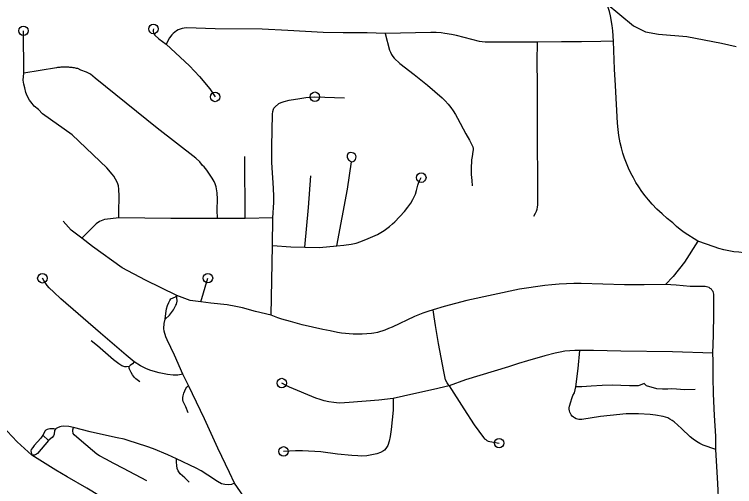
# Model space of a CAD drawing. Extents: x -19 to 366, y -4 to 359.
# Drawn here: x 146.019 to 146.741, y 192.743 to 193.217 of the extents above; entities that cross this region are included whole.
import ezdxf

# ---------------------------------------------------------------- set-up
doc = ezdxf.new("R2010")
doc.units = 0
for name, color, linetype in [('R_Striping', 7, 'Continuous'), ('R_Temp Easement', 7, 'Continuous'), ('Sheet Fence', 7, 'Continuous')]:
    doc.layers.add(name, color=color, linetype=linetype)

msp = doc.modelspace()

# ---------------------------------------------------------------- linework, layer by layer
at = {"layer": 'R_Striping'}
for points in [[(146.61944, 193.18981), (146.61887, 193.20019), (146.61807, 193.20558), (146.61628, 193.21555), (146.61528, 193.21968), (146.61409, 193.22376), (146.61295, 193.22677)], [(146.02811, 193.15798), (146.02762, 193.20046)], [(146.15797, 193.20219), (146.15779, 193.20088), (146.15788, 193.19956), (146.15818, 193.19828), (146.15871, 193.19707), (146.15946, 193.19598), (146.16355, 193.19227), (146.17067, 193.18705)], [(146.39049, 193.19775), (146.37249, 193.19836), (146.34819, 193.19842), (146.32831, 193.19869), (146.29272, 193.20082), (146.26711, 193.20187), (146.22004, 193.20247), (146.19102, 193.20337), (146.18894, 193.20317), (146.18687, 193.20276), (146.18487, 193.20214), (146.18293, 193.20133), (146.18109, 193.20032), (146.17938, 193.19913), (146.17776, 193.19777), (146.17631, 193.19626), (146.1742, 193.19334), (146.17067, 193.18705)], [(146.54313, 193.18892), (146.5121, 193.18897), (146.50098, 193.18883), (146.49086, 193.18902), (146.48787, 193.18928), (146.48489, 193.18977), (146.462, 193.19569), (146.45692, 193.19679), (146.45038, 193.1978), (146.44665, 193.19824), (146.44145, 193.1986), (146.43626, 193.19871), (146.39049, 193.19775)], [(146.39049, 193.19775), (146.3948, 193.181), (146.39565, 193.1788), (146.39675, 193.1767), (146.39804, 193.17473), (146.39954, 193.1729), (146.40527, 193.16766), (146.4194, 193.15665), (146.43285, 193.14593), (146.44754, 193.13299), (146.45059, 193.12996), (146.45348, 193.12677), (146.45619, 193.12342), (146.45871, 193.11993), (146.46102, 193.1163), (146.46314, 193.11256), (146.47118, 193.09707), (146.47507, 193.09074), (146.47781, 193.08527), (146.47831, 193.08381), (146.47861, 193.0823), (146.47868, 193.08077), (146.47852, 193.07924), (146.47753, 193.07435), (146.47713, 193.07092), (146.47672, 193.06171), (146.47682, 193.05596), (146.47721, 193.05022), (146.47777, 193.04475)], [(146.17067, 193.18705), (146.19406, 193.16509), (146.20406, 193.15452), (146.21474, 193.14201), (146.21988, 193.13395)], [(146.53948, 193.01438), (146.54127, 193.01718), (146.54215, 193.01921), (146.54285, 193.02132), (146.54335, 193.02348), (146.54364, 193.02568), (146.54371, 193.0279), (146.54335, 193.11219), (146.54319, 193.1465), (146.54291, 193.16941), (146.54313, 193.18892)], [(146.61944, 193.18981), (146.60658, 193.18969), (146.5873, 193.18914), (146.56726, 193.18922), (146.54313, 193.18892)], [(146.62051, 193.16188), (146.61944, 193.18981)], [(146.22235, 193.01205), (146.22205, 193.02051), (146.22222, 193.03149), (146.22182, 193.03766), (146.22079, 193.04375), (146.22004, 193.04666), (146.219, 193.04899), (146.21697, 193.05242), (146.21157, 193.06035), (146.20887, 193.06371), (146.20726, 193.06532), (146.20443, 193.06873), (146.20048, 193.07257), (146.1619, 193.10253), (146.09955, 193.15287), (146.09489, 193.1567), (146.09084, 193.15893), (146.08536, 193.16097), (146.08204, 193.16261), (146.081, 193.16262), (146.07988, 193.16285), (146.07876, 193.16305), (146.07764, 193.16323), (146.07652, 193.16339), (146.0754, 193.16353), (146.07426, 193.16364), (146.07312, 193.16373), (146.07199, 193.16381), (146.07087, 193.16386), (146.06973, 193.16388), (146.0686, 193.16389), (146.06746, 193.16387), (146.06632, 193.16383), (146.06519, 193.16377), (146.06406, 193.16369), (146.06292, 193.16358), (146.06179, 193.16345), (146.06066, 193.1633), (146.02811, 193.15798)], [(146.62485, 193.09532), (146.62405, 193.10144), (146.62349, 193.10759), (146.62141, 193.14541), (146.62051, 193.16188)], [(146.12346, 193.01254), (146.12317, 193.02205), (146.12372, 193.03075), (146.12378, 193.03425), (146.12337, 193.04151), (146.12284, 193.04487), (146.12224, 193.04677), (146.12148, 193.04844), (146.11997, 193.05144), (146.1183, 193.05434), (146.11672, 193.05651), (146.11129, 193.0629), (146.07648, 193.09592), (146.04681, 193.11703), (146.04259, 193.12137), (146.03837, 193.12465), (146.03627, 193.12753), (146.0338, 193.13077), (146.03137, 193.13509), (146.02998, 193.13832), (146.02898, 193.14298), (146.02797, 193.14692), (146.0273, 193.15085), (146.02811, 193.15798)], [(146.27787, 193.01256), (146.27871, 193.02816), (146.2788, 193.034), (146.2785, 193.04225), (146.2768, 193.06823), (146.27672, 193.08435), (146.27741, 193.11665), (146.27766, 193.11921), (146.27833, 193.12161), (146.27882, 193.12271), (146.27968, 193.12374), (146.28377, 193.12724), (146.28615, 193.12839), (146.28922, 193.12948), (146.2943, 193.1307), (146.30495, 193.1325), (146.31092, 193.13333), (146.31996, 193.13424), (146.34978, 193.13306)], [(146.67759, 193.00847), (146.67339, 193.01191), (146.66813, 193.01656), (146.66304, 193.02141), (146.65813, 193.02644), (146.65459, 193.03054), (146.6512, 193.03477), (146.64797, 193.03912), (146.6449, 193.04358), (146.64199, 193.04815), (146.63934, 193.05283), (146.63687, 193.05761), (146.6346, 193.06248), (146.63253, 193.06744), (146.63063, 193.07248), (146.62896, 193.07759), (146.62748, 193.08276), (146.62618, 193.08798), (146.62485, 193.09532)], [(146.35655, 193.06892), (146.35837, 193.06922), (146.35967, 193.06988), (146.36073, 193.07126), (146.36117, 193.07244), (146.36142, 193.07383), (146.36117, 193.07513), (146.36028, 193.07656), (146.35869, 193.07754), (146.35731, 193.07798), (146.3558, 193.07815), (146.35425, 193.0779), (146.35303, 193.07696), (146.35238, 193.07534), (146.35234, 193.07367), (146.35287, 193.07199), (146.3536, 193.07098), (146.3545, 193.07004), (146.35519, 193.06955), (146.35655, 193.06892)], [(146.25009, 193.01185), (146.24964, 193.07421)], [(146.34187, 192.98467), (146.35282, 193.04136), (146.35655, 193.06892)], [(146.30978, 192.98333), (146.31351, 193.02298), (146.31575, 193.05494)], [(146.34187, 192.98467), (146.34894, 192.98518), (146.35637, 192.98626), (146.36133, 192.98733), (146.36598, 192.98885), (146.37347, 192.99175), (146.38289, 192.99604), (146.38943, 192.99987), (146.39487, 193.00386), (146.39794, 193.00647), (146.4002, 193.00864), (146.40974, 193.01903), (146.41326, 193.02331), (146.4161, 193.02733), (146.41824, 193.03112), (146.42075, 193.03648), (146.422, 193.03996), (146.42323, 193.04558), (146.42435, 193.04829), (146.42668, 193.05295)], [(146.12346, 193.01254), (146.11494, 193.01151), (146.10885, 193.01088), (146.10384, 193.00881), (146.10059, 193.00671), (146.08608, 192.99222)], [(146.22235, 193.01205), (146.17544, 193.01197), (146.12346, 193.01254)], [(146.25009, 193.01185), (146.22235, 193.01205)], [(146.27787, 193.01256), (146.25009, 193.01185)], [(146.27736, 192.98475), (146.27787, 193.01256)], [(146.08608, 192.99222), (146.07553, 193.00028), (146.06745, 193.00931)], [(146.68019, 193.0062), (146.67953, 193.0068), (146.67883, 193.00745), (146.67759, 193.00847)], [(146.70412, 192.98926), (146.69043, 192.99788), (146.68639, 193.00084), (146.68251, 193.00404), (146.68019, 193.0062)], [(146.12671, 192.9626), (146.09686, 192.98398), (146.08608, 192.99222)], [(146.70412, 192.98926), (146.69057, 192.9682), (146.67932, 192.95385), (146.67149, 192.9457)], [(146.75604, 192.97742), (146.75004, 192.9776), (146.74498, 192.97802), (146.73996, 192.97866), (146.73496, 192.97954), (146.73001, 192.98063), (146.72509, 192.98194), (146.72026, 192.98348), (146.70412, 192.98926)], [(146.27604, 192.9148), (146.27736, 192.98475)], [(146.27736, 192.98475), (146.29585, 192.98348), (146.30978, 192.98333)], [(146.30978, 192.98333), (146.32466, 192.98296), (146.34187, 192.98467)], [(146.1814, 192.93479), (146.15022, 192.94997), (146.12671, 192.9626)], [(146.03616, 192.77432), (146.02125, 192.78763), (146.01138, 192.79856), (145.9999, 192.81231), (145.9904, 192.82267), (145.97283, 192.84075), (145.94573, 192.86793), (145.93361, 192.88057), (145.92745, 192.88758), (145.91952, 192.8978), (145.90828, 192.9126), (145.89841, 192.925), (145.89045, 192.93534), (145.88638, 192.93986), (145.87062, 192.95617)], [(146.13873, 192.86797), (146.13071, 192.87468), (146.1049, 192.89677), (146.06507, 192.93143), (146.0581, 192.93787), (146.05346, 192.94251), (146.0515, 192.94485), (146.04808, 192.94985), (146.04662, 192.95194)], [(146.20551, 192.92815), (146.21271, 192.95209)], [(146.67149, 192.9457), (146.65018, 192.94529), (146.63033, 192.9455), (146.58688, 192.94681), (146.57959, 192.94676), (146.5723, 192.94652), (146.56502, 192.94608), (146.55774, 192.94546), (146.55049, 192.94465), (146.52529, 192.941), (146.47239, 192.92963), (146.4495, 192.92351), (146.43856, 192.92026)], [(146.71762, 192.9409), (146.71655, 192.94185), (146.71535, 192.94261), (146.71405, 192.94317), (146.71267, 192.94352), (146.71124, 192.94365), (146.69617, 192.94382), (146.68245, 192.94502), (146.67149, 192.9457)], [(146.71905, 192.87662), (146.71976, 192.89494), (146.72001, 192.91664), (146.72021, 192.93443), (146.72012, 192.93586), (146.71979, 192.93725), (146.71928, 192.93858), (146.71856, 192.93981), (146.71762, 192.9409)], [(146.16975, 192.91084), (146.17059, 192.91668), (146.17111, 192.9214), (146.17206, 192.92458), (146.17339, 192.92769), (146.1744, 192.92958), (146.17553, 192.93118), (146.1803, 192.93344), (146.1814, 192.93479)], [(146.16975, 192.91084), (146.17408, 192.91495), (146.17513, 192.91623), (146.17799, 192.92043), (146.18055, 192.92496), (146.18109, 192.92613), (146.18166, 192.92901), (146.18136, 192.93263), (146.1814, 192.93479)], [(146.20551, 192.92815), (146.19493, 192.92955), (146.1814, 192.93479)], [(146.27604, 192.9148), (146.26023, 192.91845), (146.24723, 192.92231), (146.24072, 192.92377), (146.23191, 192.92523), (146.21545, 192.92686), (146.20551, 192.92815)], [(146.43856, 192.92026), (146.43335, 192.91871), (146.42822, 192.91693), (146.42318, 192.91494), (146.42001, 192.91347), (146.39735, 192.90301), (146.39389, 192.90151), (146.38995, 192.90002), (146.38273, 192.89766), (146.3789, 192.89674), (146.37663, 192.89645), (146.36748, 192.89599), (146.35841, 192.89601), (146.34678, 192.89692), (146.34254, 192.89755), (146.33515, 192.89923), (146.32805, 192.90052), (146.30721, 192.90534), (146.29541, 192.90873), (146.28694, 192.91076), (146.28273, 192.9121), (146.27604, 192.9148)], [(146.45472, 192.84405), (146.45276, 192.84701), (146.45108, 192.85015), (146.44939, 192.85827), (146.44402, 192.88655), (146.44081, 192.90467), (146.43955, 192.91338), (146.43856, 192.92026)], [(146.19332, 192.84425), (146.18746, 192.85556), (146.179, 192.87474), (146.17167, 192.89009), (146.17035, 192.89331), (146.1689, 192.89885), (146.16849, 192.90163), (146.16869, 192.90659), (146.16975, 192.91084)], [(146.1336, 192.8635), (146.13101, 192.86306), (146.12947, 192.86321), (146.12648, 192.86417), (146.12329, 192.86618), (146.12056, 192.86813), (146.11799, 192.87021), (146.10198, 192.8842), (146.0957, 192.88927)], [(146.58572, 192.87947), (146.5807, 192.87945), (146.57571, 192.87917), (146.57076, 192.87865), (146.5658, 192.87788), (146.56091, 192.87686), (146.55062, 192.87419), (146.53317, 192.86915), (146.52426, 192.86629), (146.51398, 192.863), (146.47096, 192.84987), (146.45472, 192.84405)], [(146.58159, 192.84284), (146.5839, 192.86136), (146.58572, 192.87947)], [(146.71905, 192.87662), (146.67853, 192.87804), (146.62691, 192.87875), (146.59951, 192.87936), (146.58572, 192.87947)], [(146.72221, 192.78004), (146.722, 192.79336), (146.72059, 192.81434), (146.71989, 192.83608), (146.71956, 192.85262), (146.71944, 192.86916), (146.71905, 192.87662)], [(146.13873, 192.86797), (146.13715, 192.86606), (146.13483, 192.86453), (146.1336, 192.8635)], [(146.18746, 192.85556), (146.18253, 192.85485), (146.17789, 192.85484), (146.17214, 192.85543), (146.16698, 192.85625), (146.16374, 192.85695), (146.15552, 192.85939), (146.15106, 192.86109), (146.14493, 192.86398), (146.13873, 192.86797)], [(146.14423, 192.8479), (146.14023, 192.85096), (146.13891, 192.8525), (146.13701, 192.85513), (146.13566, 192.85745), (146.13414, 192.86066), (146.13383, 192.86159), (146.1336, 192.8635)], [(146.19286, 192.81677), (146.19048, 192.82292), (146.18797, 192.82839), (146.18759, 192.82999), (146.18752, 192.83242), (146.18778, 192.83395), (146.18864, 192.83665), (146.19052, 192.84122), (146.19152, 192.84273), (146.19332, 192.84425)], [(146.23926, 192.74624), (146.23439, 192.75707), (146.22256, 192.78131), (146.2091, 192.81071), (146.19332, 192.84425)], [(146.39835, 192.83141), (146.38423, 192.82945), (146.35438, 192.82713), (146.34507, 192.8267), (146.3416, 192.82682), (146.33894, 192.82709), (146.33378, 192.82797), (146.32934, 192.82896), (146.32509, 192.83012), (146.32095, 192.83152), (146.29455, 192.84258), (146.29128, 192.84417), (146.28677, 192.84681)], [(146.45472, 192.84405), (146.43885, 192.84025), (146.4192, 192.83589), (146.39835, 192.83141)], [(146.45472, 192.84405), (146.4692, 192.82096), (146.47977, 192.80497), (146.48908, 192.79198), (146.49009, 192.79089), (146.49123, 192.78995), (146.49248, 192.78916), (146.49385, 192.78854), (146.49526, 192.78811), (146.50474, 192.78644)], [(146.70119, 192.84036), (146.69062, 192.83999), (146.68261, 192.84079), (146.67747, 192.84089), (146.67388, 192.84052), (146.66848, 192.84062), (146.66281, 192.84096), (146.65267, 192.84401), (146.65017, 192.84622), (146.64631, 192.84452), (146.64433, 192.84411), (146.64235, 192.84395), (146.63545, 192.84403), (146.61824, 192.84464), (146.60804, 192.84434), (146.59695, 192.84375), (146.58774, 192.84296), (146.58159, 192.84284)], [(146.72221, 192.78004), (146.70947, 192.78439), (146.70596, 192.78612), (146.70257, 192.7881), (146.69935, 192.79032), (146.69629, 192.79276), (146.68756, 192.80127), (146.68019, 192.80786), (146.6782, 192.80933), (146.6761, 192.81062), (146.67387, 192.81171), (146.67157, 192.81259), (146.66918, 192.81327), (146.66142, 192.81462), (146.65607, 192.81525), (146.64451, 192.81594), (146.63835, 192.81598), (146.63218, 192.81576), (146.61626, 192.81429), (146.60654, 192.81304), (146.58777, 192.81023), (146.58626, 192.81012), (146.58474, 192.81022), (146.58326, 192.81052), (146.58183, 192.81101), (146.58048, 192.8117), (146.57922, 192.81257), (146.5781, 192.8136), (146.57714, 192.81477), (146.57635, 192.81606), (146.57571, 192.81744), (146.57529, 192.8189), (146.57508, 192.8204), (146.57506, 192.82192), (146.57525, 192.82343), (146.57649, 192.82804), (146.57755, 192.83113), (146.57881, 192.83414), (146.58029, 192.83706), (146.58159, 192.84284)], [(146.39835, 192.83141), (146.39858, 192.82464), (146.39836, 192.81943), (146.39638, 192.80006), (146.39545, 192.79312), (146.39441, 192.7885), (146.39297, 192.78416), (146.3911, 192.78099), (146.38991, 192.77954), (146.3889, 192.77864), (146.38584, 192.77705), (146.38214, 192.77584), (146.37208, 192.77386), (146.36705, 192.77352), (146.363, 192.77359), (146.3569, 192.77409), (146.34274, 192.77555), (146.32584, 192.77758)], [(146.05987, 192.8005), (146.05827, 192.80091), (146.05559, 192.80094), (146.05415, 192.80081), (146.05128, 192.80006), (146.05026, 192.79937), (146.04957, 192.79865), (146.04712, 192.79447)], [(146.05987, 192.8005), (146.05889, 192.79907), (146.05836, 192.79557), (146.05771, 192.79366), (146.05629, 192.792), (146.05349, 192.78983), (146.05275, 192.78905)], [(146.07778, 192.80205), (146.07303, 192.80312), (146.06819, 192.80355), (146.06552, 192.80327), (146.06413, 192.80296), (146.06182, 192.80184), (146.06044, 192.80105), (146.05987, 192.8005)], [(146.1514, 192.74864), (146.12803, 192.76097), (146.11824, 192.76595), (146.11034, 192.77039), (146.10384, 192.77381), (146.10136, 192.77541), (146.08581, 192.78832), (146.07837, 192.79478), (146.07752, 192.79618), (146.07719, 192.79873), (146.07725, 192.79994), (146.07778, 192.80205)], [(146.1811, 192.77055), (146.17252, 192.77469), (146.15808, 192.78083), (146.15152, 192.78316), (146.13268, 192.78927), (146.12864, 192.79032), (146.12169, 192.79171), (146.10809, 192.79486), (146.09462, 192.79777), (146.07778, 192.80205)], [(146.04712, 192.79447), (146.0451, 192.7914), (146.03843, 192.78411), (146.0369, 192.78224), (146.03547, 192.78015), (146.03521, 192.77862), (146.03616, 192.77432)], [(146.04712, 192.79447), (146.05275, 192.78905)], [(146.05275, 192.78905), (146.04163, 192.77599), (146.04063, 192.77538), (146.03869, 192.77454), (146.03616, 192.77432)], [(146.32584, 192.77758), (146.30761, 192.77871), (146.30048, 192.77875), (146.28849, 192.77821)], [(146.70787, 192.69332), (146.71047, 192.69585), (146.71295, 192.69852), (146.71528, 192.70132), (146.71744, 192.70424), (146.71946, 192.70727), (146.72131, 192.71041), (146.72299, 192.71364), (146.72382, 192.71644), (146.7244, 192.7193), (146.72479, 192.7222), (146.72492, 192.72512), (146.72415, 192.74588), (146.72221, 192.78004)], [(146.20515, 192.66151), (146.17816, 192.67679), (146.16733, 192.6832), (146.15618, 192.69016), (146.14654, 192.69655), (146.14339, 192.69897), (146.14006, 192.70182), (146.1251, 192.71557), (146.1161, 192.72361), (146.10811, 192.73016), (146.10165, 192.73484), (146.09629, 192.73836), (146.09129, 192.74141), (146.07135, 192.75259), (146.05997, 192.75917), (146.03616, 192.77432)], [(146.19399, 192.74737), (146.18936, 192.7517), (146.18492, 192.75554), (146.18272, 192.75852), (146.18191, 192.76088), (146.18134, 192.76414), (146.18101, 192.76727), (146.1811, 192.77055)], [(146.23926, 192.74624), (146.23648, 192.74509), (146.23356, 192.74448), (146.22962, 192.74498), (146.2264, 192.74573), (146.2224, 192.74799), (146.21271, 192.75444), (146.20581, 192.75866), (146.20071, 192.76131), (146.1811, 192.77055)], [(146.28992, 192.68294), (146.28335, 192.68901), (146.27768, 192.69545), (146.26935, 192.70557), (146.26049, 192.71603), (146.25367, 192.72546), (146.23926, 192.74624)]]:
    msp.add_lwpolyline(points, dxfattribs=at)
for centre in [(146.02762, 193.20046), (146.15797, 193.20219), (146.21988, 193.13395), (146.31996, 193.13424), (146.42668, 193.05295), (146.04662, 192.95194), (146.21271, 192.95209), (146.28677, 192.84681), (146.50474, 192.78644), (146.28849, 192.77821)]:
    msp.add_circle(centre, 0.00473, dxfattribs=at)
at = {"layer": 'R_Temp Easement'}
for points in [[(146.61215, 193.22819), (146.63945, 193.20528), (146.65162, 193.19931)], [(146.65162, 193.19931), (146.66453, 193.19715), (146.69297, 193.19454), (146.72789, 193.188), (146.74232, 193.18452)]]:
    msp.add_lwpolyline(points, dxfattribs=at)
at = {"layer": 'Sheet Fence'}
for points in [[(154.11585, 1.87092), (153.9063, 10.48743), (153.69602, 19.10409), (153.48501, 27.72087), (153.27327, 36.3378), (153.0608, 44.95486), (152.84759, 53.57206), (152.63366, 62.1894), (152.419, 70.80688), (152.20362, 79.42449), (151.98751, 88.04225), (151.77068, 96.66014), (151.55312, 105.27817), (151.33484, 113.89634), (151.11584, 122.51465), (150.89612, 131.13311), (150.67568, 139.7517), (150.45452, 148.37043), (150.23264, 156.98931), (150.01005, 165.60832), (149.78674, 174.22748), (149.56272, 182.84677), (149.33799, 191.46621), (149.11254, 200.0858), (148.88638, 208.70552), (148.65952, 217.32539), (148.43194, 225.9454), (148.20366, 234.56555), (147.97466, 243.18584), (147.74497, 251.80628), (147.51457, 260.42687), (147.28346, 269.04759), (147.05165, 277.66846), (146.81914, 286.28948), (146.58593, 294.91064), (146.35202, 303.53194), (146.11742, 312.15339), (145.88211, 320.77499), (145.64611, 329.39673), (145.40941, 338.01861), (145.17202, 346.64065)], [(146.77834, 1.69699), (146.57878, 10.31313), (146.37852, 18.92942), (146.17757, 27.54584), (145.97591, 36.16241), (145.77356, 44.77911), (145.57052, 53.39596), (145.36679, 62.01295), (145.16236, 70.63008), (144.95724, 79.24735), (144.75142, 87.86477), (144.54492, 96.48232), (144.33773, 105.10002), (144.12986, 113.71787), (143.92129, 122.33585), (143.71204, 130.95398), (143.5021, 139.57225), (143.29148, 148.19067), (143.08018, 156.80923), (142.8682, 165.42794), (142.65553, 174.04679), (142.44218, 182.66579), (142.22816, 191.28493), (142.01345, 199.90421), (141.79807, 208.52365), (141.58202, 217.14322), (141.36528, 225.76295), (141.14788, 234.38282), (140.9298, 243.00284), (140.71105, 251.623), (140.49162, 260.24332), (140.27153, 268.86377), (140.05077, 277.48438), (139.82934, 286.10514), (139.60724, 294.72604), (139.38447, 303.34709), (139.16105, 311.96829), (138.93695, 320.58964), (138.7122, 329.21114), (138.48678, 337.83278), (138.2607, 346.45458)], [(0, 189.51617), (7.11214, 189.52059), (14.22427, 189.53386), (21.33637, 189.55597), (28.44845, 189.58693), (35.56048, 189.62672), (42.67245, 189.67537), (49.78436, 189.73285), (56.89619, 189.79918), (64.00793, 189.87436), (71.11958, 189.95838), (78.23111, 190.05124), (85.34253, 190.15294), (92.45381, 190.26349), (99.56495, 190.38288), (106.67593, 190.51112), (113.78675, 190.6482), (120.89739, 190.79412), (128.00785, 190.94888), (135.11811, 191.11248), (142.22816, 191.28493), (149.33799, 191.46621), (156.44759, 191.65634), (163.55694, 191.85531), (170.66605, 192.06312), (177.77489, 192.27977), (184.88345, 192.50526), (191.99173, 192.73959), (199.09971, 192.98276), (206.20739, 193.23477), (213.31474, 193.49561), (220.42177, 193.7653), (227.52845, 194.04382), (234.63479, 194.33118), (241.74076, 194.62738), (248.84635, 194.93241), (255.95157, 195.24628), (263.05638, 195.56898), (270.16079, 195.90052), (277.26478, 196.24089), (284.36834, 196.5901), (291.47147, 196.94814), (298.57414, 197.31501), (305.67635, 197.69072), (312.77809, 198.07525), (319.87934, 198.46862), (326.9801, 198.87082), (334.08035, 199.28185), (341.18009, 199.7017)]]:
    msp.add_spline(points, degree=3, dxfattribs=at)

doc.saveas('drawing.dxf')
